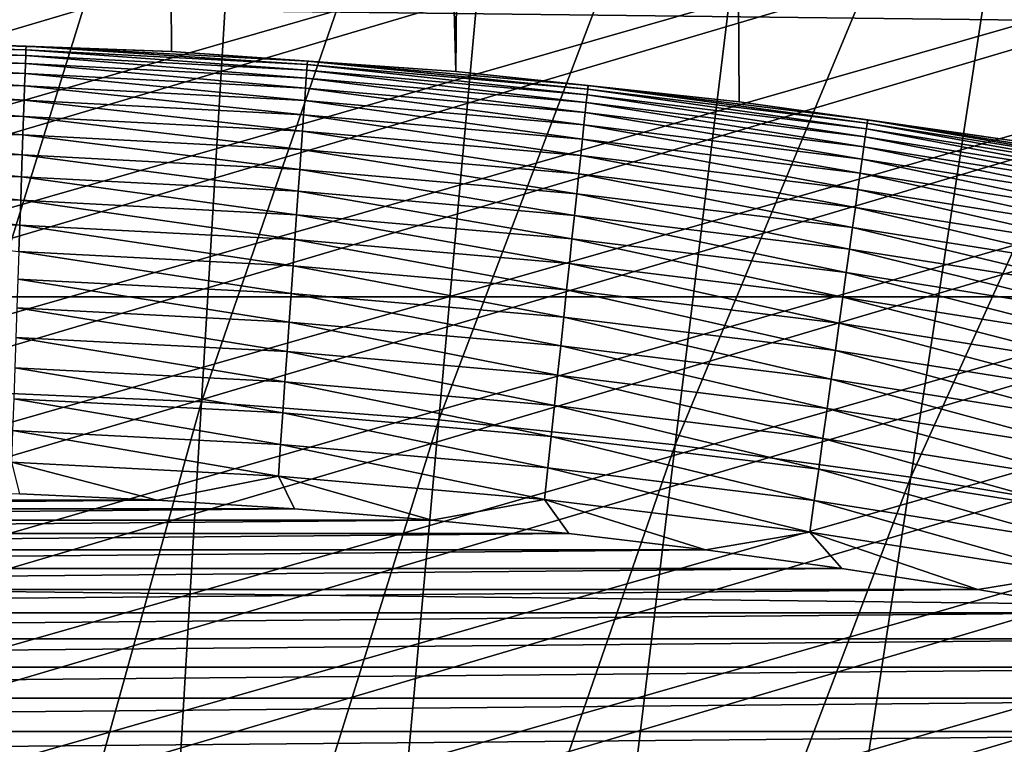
# Model space of a CAD drawing. Header units: millimetres. Extents: x -50 to 50, y -50 to 50.
# Tile 367 of 562: x 0.3 to 1.4, y 8.2 to 9. Entities that reach past the tile are written whole.
import ezdxf

# ---------------------------------------------------------------- set-up
doc = ezdxf.new("R2010")
doc.units = ezdxf.units.MM
doc.header["$LTSCALE"] = 65.185185
for name, color, linetype in [('1', 7, 'CONTINUOUS'), ('2', 7, 'CONTINUOUS'), ('25', 7, 'CONTINUOUS'), ('3', 7, 'CONTINUOUS'), ('36', 7, 'CONTINUOUS'), ('4', 7, 'CONTINUOUS'), ('89', 7, 'CONTINUOUS')]:
    doc.layers.add(name, color=color, linetype=linetype)

msp = doc.modelspace()

# ---------------------------------------------------------------- linework, layer by layer
at = {"layer": '1', "color": 7, "linetype": 'Continuous', "true_color": 0xf5f5f5}
for points in [[(-27.7115, 9.3614), (27.9218, 8.714), (-27.9218, 8.714), (-27.7115, 9.3614)], [(27.7115, 9.3614), (27.9218, 8.714), (-27.7115, 9.3614), (27.7115, 9.3614)], [(-27.9218, 8.714), (28.117, 8.062), (-28.117, 8.062), (-27.9218, 8.714)], [(27.9218, 8.714), (28.117, 8.062), (-27.9218, 8.714), (27.9218, 8.714)]]:
    msp.add_3dface(points, dxfattribs=at)
at = {"layer": '2', "color": 7, "linetype": 'Continuous', "true_color": 0xf5f5f5}
for points in [[(0.1588, 8.9986, 4.3), (0.4763, 8.9874, 4.3), (0.2705, 29.2487, 4.3), (0.1588, 8.9986, 4.3)], [(0.4763, 8.9874, 4.3), (0.7932, 8.965, 4.3), (0.2705, 29.2487, 4.3), (0.4763, 8.9874, 4.3)], [(0.2705, 29.2487, 4.3), (0.7932, 8.965, 4.3), (0.9455, 29.2347, 4.3), (0.2705, 29.2487, 4.3)], [(0.7932, 8.965, 4.3), (1.1091, 8.9314, 4.3), (0.9455, 29.2347, 4.3), (0.7932, 8.965, 4.3)], [(1.1091, 8.9314, 4.3), (1.4236, 8.8867, 4.3), (0.9455, 29.2347, 4.3), (1.1091, 8.9314, 4.3)], [(0.9455, 29.2347, 4.3), (1.4236, 8.8867, 4.3), (1.6199, 29.2051, 4.3), (0.9455, 29.2347, 4.3)]]:
    msp.add_3dface(points, dxfattribs=at)
at = {"layer": '25', "color": 7, "linetype": 'Continuous', "true_color": 0xf5f5f5}
for points in [[(0, 8.9949, 10.2712), (0.3139, 8.9894, 10.2712), (0, 8.9987, 10.2357), (0, 8.9949, 10.2712)], [(0, 8.9987, 10.2357), (0.3139, 8.9894, 10.2712), (0.3141, 8.9932, 10.2357), (0, 8.9987, 10.2357)], [(0.1588, 8.9986, 10.2), (0, 8.9987, 10.2357), (0.3141, 8.9932, 10.2357), (0.1588, 8.9986, 10.2)], [(0, 8.9886, 10.3064), (0.3137, 8.9831, 10.3064), (0, 8.9949, 10.2712), (0, 8.9886, 10.3064)], [(0, 8.9949, 10.2712), (0.3137, 8.9831, 10.3064), (0.3139, 8.9894, 10.2712), (0, 8.9949, 10.2712)], [(0.4763, 8.9874, 10.2), (0.1588, 8.9986, 10.2), (0.3141, 8.9932, 10.2357), (0.4763, 8.9874, 10.2)], [(0.3139, 8.9894, 10.2712), (0.6275, 8.973, 10.2712), (0.3141, 8.9932, 10.2357), (0.3139, 8.9894, 10.2712)], [(0.3141, 8.9932, 10.2357), (0.6275, 8.973, 10.2712), (0.6277, 8.9768, 10.2357), (0.3141, 8.9932, 10.2357)], [(0.4763, 8.9874, 10.2), (0.3141, 8.9932, 10.2357), (0.6277, 8.9768, 10.2357), (0.4763, 8.9874, 10.2)], [(0, 8.9797, 10.341), (0.3134, 8.9742, 10.341), (0, 8.9886, 10.3064), (0, 8.9797, 10.341)], [(0, 8.9886, 10.3064), (0.3134, 8.9742, 10.341), (0.3137, 8.9831, 10.3064), (0, 8.9886, 10.3064)], [(0, 8.9797, 10.341), (0.313, 8.963, 10.3749), (0.3134, 8.9742, 10.341), (0, 8.9797, 10.341)], [(0, 8.9684, 10.3749), (0.313, 8.963, 10.3749), (0, 8.9797, 10.341), (0, 8.9684, 10.3749)], [(0.3134, 8.9742, 10.341), (0.6264, 8.9578, 10.341), (0.3137, 8.9831, 10.3064), (0.3134, 8.9742, 10.341)], [(0.3137, 8.9831, 10.3064), (0.627, 8.9667, 10.3064), (0.3139, 8.9894, 10.2712), (0.3137, 8.9831, 10.3064)], [(0.3137, 8.9831, 10.3064), (0.6264, 8.9578, 10.341), (0.627, 8.9667, 10.3064), (0.3137, 8.9831, 10.3064)], [(0.3139, 8.9894, 10.2712), (0.627, 8.9667, 10.3064), (0.6275, 8.973, 10.2712), (0.3139, 8.9894, 10.2712)], [(0.7932, 8.965, 10.2), (0.4763, 8.9874, 10.2), (0.6277, 8.9768, 10.2357), (0.7932, 8.965, 10.2)], [(0, 8.9547, 10.4079), (0.3125, 8.9493, 10.4079), (0, 8.9684, 10.3749), (0, 8.9547, 10.4079)], [(0, 8.9684, 10.3749), (0.3125, 8.9493, 10.4079), (0.313, 8.963, 10.3749), (0, 8.9684, 10.3749)], [(0.313, 8.963, 10.3749), (0.6256, 8.9466, 10.3749), (0.3134, 8.9742, 10.341), (0.313, 8.963, 10.3749)], [(0.3134, 8.9742, 10.341), (0.6256, 8.9466, 10.3749), (0.6264, 8.9578, 10.341), (0.3134, 8.9742, 10.341)], [(0.627, 8.9667, 10.3064), (0.9396, 8.9393, 10.3064), (0.6275, 8.973, 10.2712), (0.627, 8.9667, 10.3064)], [(0.6275, 8.973, 10.2712), (0.9402, 8.9456, 10.2712), (0.6277, 8.9768, 10.2357), (0.6275, 8.973, 10.2712)], [(0.6275, 8.973, 10.2712), (0.9396, 8.9393, 10.3064), (0.9402, 8.9456, 10.2712), (0.6275, 8.973, 10.2712)], [(0.6277, 8.9768, 10.2357), (0.9402, 8.9456, 10.2712), (0.9406, 8.9494, 10.2357), (0.6277, 8.9768, 10.2357)], [(0.7932, 8.965, 10.2), (0.6277, 8.9768, 10.2357), (0.9406, 8.9494, 10.2357), (0.7932, 8.965, 10.2)], [(0.3125, 8.9493, 10.4079), (0.6247, 8.9329, 10.4079), (0.313, 8.963, 10.3749), (0.3125, 8.9493, 10.4079)], [(0.313, 8.963, 10.3749), (0.6247, 8.9329, 10.4079), (0.6256, 8.9466, 10.3749), (0.313, 8.963, 10.3749)], [(0.6256, 8.9466, 10.3749), (0.9375, 8.9193, 10.3749), (0.6264, 8.9578, 10.341), (0.6256, 8.9466, 10.3749)], [(0.6264, 8.9578, 10.341), (0.9386, 8.9305, 10.341), (0.627, 8.9667, 10.3064), (0.6264, 8.9578, 10.341)], [(0.6264, 8.9578, 10.341), (0.9375, 8.9193, 10.3749), (0.9386, 8.9305, 10.341), (0.6264, 8.9578, 10.341)], [(0.627, 8.9667, 10.3064), (0.9386, 8.9305, 10.341), (0.9396, 8.9393, 10.3064), (0.627, 8.9667, 10.3064)], [(1.1091, 8.9314, 10.2), (0.7932, 8.965, 10.2), (0.9406, 8.9494, 10.2357), (1.1091, 8.9314, 10.2)], [(0, 8.9387, 10.4398), (0.312, 8.9333, 10.4398), (0, 8.9547, 10.4079), (0, 8.9387, 10.4398)], [(0, 8.9547, 10.4079), (0.312, 8.9333, 10.4398), (0.3125, 8.9493, 10.4079), (0, 8.9547, 10.4079)], [(0.312, 8.9333, 10.4398), (0.6235, 8.917, 10.4398), (0.3125, 8.9493, 10.4079), (0.312, 8.9333, 10.4398)], [(0.3125, 8.9493, 10.4079), (0.6235, 8.917, 10.4398), (0.6247, 8.9329, 10.4079), (0.3125, 8.9493, 10.4079)], [(0.6247, 8.9329, 10.4079), (0.936, 8.9057, 10.4079), (0.6256, 8.9466, 10.3749), (0.6247, 8.9329, 10.4079)], [(0.6256, 8.9466, 10.3749), (0.936, 8.9057, 10.4079), (0.9375, 8.9193, 10.3749), (0.6256, 8.9466, 10.3749)], [(0.9402, 8.9456, 10.2712), (1.2518, 8.9074, 10.2712), (0.9406, 8.9494, 10.2357), (0.9402, 8.9456, 10.2712)], [(0.9406, 8.9494, 10.2357), (1.2518, 8.9074, 10.2712), (1.2524, 8.9112, 10.2357), (0.9406, 8.9494, 10.2357)], [(1.1091, 8.9314, 10.2), (0.9406, 8.9494, 10.2357), (1.2524, 8.9112, 10.2357), (1.1091, 8.9314, 10.2)], [(0, 8.9205, 10.4705), (0.3113, 8.9151, 10.4705), (0, 8.9387, 10.4398), (0, 8.9205, 10.4705)], [(0, 8.9387, 10.4398), (0.3113, 8.9151, 10.4705), (0.312, 8.9333, 10.4398), (0, 8.9387, 10.4398)], [(0.9386, 8.9305, 10.341), (1.2497, 8.8923, 10.341), (0.9396, 8.9393, 10.3064), (0.9386, 8.9305, 10.341)], [(0.9396, 8.9393, 10.3064), (1.251, 8.9011, 10.3064), (0.9402, 8.9456, 10.2712), (0.9396, 8.9393, 10.3064)], [(0.9396, 8.9393, 10.3064), (1.2497, 8.8923, 10.341), (1.251, 8.9011, 10.3064), (0.9396, 8.9393, 10.3064)], [(0.9402, 8.9456, 10.2712), (1.251, 8.9011, 10.3064), (1.2518, 8.9074, 10.2712), (0.9402, 8.9456, 10.2712)], [(0.3113, 8.9151, 10.4705), (0.6223, 8.8988, 10.4705), (0.312, 8.9333, 10.4398), (0.3113, 8.9151, 10.4705)], [(0.312, 8.9333, 10.4398), (0.6223, 8.8988, 10.4705), (0.6235, 8.917, 10.4398), (0.312, 8.9333, 10.4398)], [(0.6235, 8.917, 10.4398), (0.9344, 8.8898, 10.4398), (0.6247, 8.9329, 10.4079), (0.6235, 8.917, 10.4398)], [(0.6247, 8.9329, 10.4079), (0.9344, 8.8898, 10.4398), (0.936, 8.9057, 10.4079), (0.6247, 8.9329, 10.4079)], [(0.9375, 8.9193, 10.3749), (1.2482, 8.8811, 10.3749), (0.9386, 8.9305, 10.341), (0.9375, 8.9193, 10.3749)], [(0.9386, 8.9305, 10.341), (1.2482, 8.8811, 10.3749), (1.2497, 8.8923, 10.341), (0.9386, 8.9305, 10.341)], [(1.4236, 8.8867, 10.2), (1.1091, 8.9314, 10.2), (1.2524, 8.9112, 10.2357), (1.4236, 8.8867, 10.2)], [(0, 8.9001, 10.4999), (0.3106, 8.8947, 10.4999), (0, 8.9205, 10.4705), (0, 8.9001, 10.4999)], [(0, 8.9205, 10.4705), (0.3106, 8.8947, 10.4999), (0.3113, 8.9151, 10.4705), (0, 8.9205, 10.4705)], [(0.3106, 8.8947, 10.4999), (0.6208, 8.8784, 10.4999), (0.3113, 8.9151, 10.4705), (0.3106, 8.8947, 10.4999)], [(0.3113, 8.9151, 10.4705), (0.6208, 8.8784, 10.4999), (0.6223, 8.8988, 10.4705), (0.3113, 8.9151, 10.4705)], [(0.6223, 8.8988, 10.4705), (0.9324, 8.8716, 10.4705), (0.6235, 8.917, 10.4398), (0.6223, 8.8988, 10.4705)], [(0.6235, 8.917, 10.4398), (0.9324, 8.8716, 10.4705), (0.9344, 8.8898, 10.4398), (0.6235, 8.917, 10.4398)], [(0.936, 8.9057, 10.4079), (1.2463, 8.8676, 10.4079), (0.9375, 8.9193, 10.3749), (0.936, 8.9057, 10.4079)], [(0.9375, 8.9193, 10.3749), (1.2463, 8.8676, 10.4079), (1.2482, 8.8811, 10.3749), (0.9375, 8.9193, 10.3749)], [(0.9344, 8.8898, 10.4398), (1.244, 8.8517, 10.4398), (0.936, 8.9057, 10.4079), (0.9344, 8.8898, 10.4398)], [(0.936, 8.9057, 10.4079), (1.244, 8.8517, 10.4398), (1.2463, 8.8676, 10.4079), (0.936, 8.9057, 10.4079)], [(1.251, 8.9011, 10.3064), (1.5608, 8.852, 10.3064), (1.2518, 8.9074, 10.2712), (1.251, 8.9011, 10.3064)], [(1.2518, 8.9074, 10.2712), (1.5619, 8.8583, 10.2712), (1.2524, 8.9112, 10.2357), (1.2518, 8.9074, 10.2712)], [(1.2518, 8.9074, 10.2712), (1.5608, 8.852, 10.3064), (1.5619, 8.8583, 10.2712), (1.2518, 8.9074, 10.2712)], [(1.2524, 8.9112, 10.2357), (1.5619, 8.8583, 10.2712), (1.5626, 8.862, 10.2357), (1.2524, 8.9112, 10.2357)], [(1.4236, 8.8867, 10.2), (1.2524, 8.9112, 10.2357), (1.5626, 8.862, 10.2357), (1.4236, 8.8867, 10.2)], [(0, 8.8777, 10.5277), (0.3098, 8.8723, 10.5277), (0, 8.9001, 10.4999), (0, 8.8777, 10.5277)], [(0, 8.9001, 10.4999), (0.3098, 8.8723, 10.5277), (0.3106, 8.8947, 10.4999), (0, 8.9001, 10.4999)], [(0.3098, 8.8723, 10.5277), (0.6193, 8.856, 10.5277), (0.3106, 8.8947, 10.4999), (0.3098, 8.8723, 10.5277)], [(0.3106, 8.8947, 10.4999), (0.6193, 8.856, 10.5277), (0.6208, 8.8784, 10.4999), (0.3106, 8.8947, 10.4999)], [(0.6208, 8.8784, 10.4999), (0.9303, 8.8513, 10.4999), (0.6223, 8.8988, 10.4705), (0.6208, 8.8784, 10.4999)], [(0.6223, 8.8988, 10.4705), (0.9303, 8.8513, 10.4999), (0.9324, 8.8716, 10.4705), (0.6223, 8.8988, 10.4705)], [(1.2482, 8.8811, 10.3749), (1.5574, 8.8322, 10.3749), (1.2497, 8.8923, 10.341), (1.2482, 8.8811, 10.3749)], [(1.2497, 8.8923, 10.341), (1.5593, 8.8433, 10.341), (1.251, 8.9011, 10.3064), (1.2497, 8.8923, 10.341)], [(1.2497, 8.8923, 10.341), (1.5574, 8.8322, 10.3749), (1.5593, 8.8433, 10.341), (1.2497, 8.8923, 10.341)], [(1.251, 8.9011, 10.3064), (1.5593, 8.8433, 10.341), (1.5608, 8.852, 10.3064), (1.251, 8.9011, 10.3064)], [(0.9324, 8.8716, 10.4705), (1.2415, 8.8337, 10.4705), (0.9344, 8.8898, 10.4398), (0.9324, 8.8716, 10.4705)], [(0.9344, 8.8898, 10.4398), (1.2415, 8.8337, 10.4705), (1.244, 8.8517, 10.4398), (0.9344, 8.8898, 10.4398)], [(1.2463, 8.8676, 10.4079), (1.555, 8.8187, 10.4079), (1.2482, 8.8811, 10.3749), (1.2463, 8.8676, 10.4079)], [(1.2482, 8.8811, 10.3749), (1.555, 8.8187, 10.4079), (1.5574, 8.8322, 10.3749), (1.2482, 8.8811, 10.3749)], [(0, 8.8533, 10.5538), (0.309, 8.8479, 10.5538), (0, 8.8777, 10.5277), (0, 8.8533, 10.5538)], [(0, 8.8777, 10.5277), (0.309, 8.8479, 10.5538), (0.3098, 8.8723, 10.5277), (0, 8.8777, 10.5277)], [(0.309, 8.8479, 10.5538), (0.6176, 8.8317, 10.5538), (0.3098, 8.8723, 10.5277), (0.309, 8.8479, 10.5538)], [(0.3098, 8.8723, 10.5277), (0.6176, 8.8317, 10.5538), (0.6193, 8.856, 10.5277), (0.3098, 8.8723, 10.5277)], [(0.6193, 8.856, 10.5277), (0.928, 8.829, 10.5277), (0.6208, 8.8784, 10.4999), (0.6193, 8.856, 10.5277)], [(0.6208, 8.8784, 10.4999), (0.928, 8.829, 10.5277), (0.9303, 8.8513, 10.4999), (0.6208, 8.8784, 10.4999)], [(0.9303, 8.8513, 10.4999), (1.2387, 8.8135, 10.4999), (0.9324, 8.8716, 10.4705), (0.9303, 8.8513, 10.4999)], [(0.9324, 8.8716, 10.4705), (1.2387, 8.8135, 10.4999), (1.2415, 8.8337, 10.4705), (0.9324, 8.8716, 10.4705)], [(1.244, 8.8517, 10.4398), (1.5522, 8.8029, 10.4398), (1.2463, 8.8676, 10.4079), (1.244, 8.8517, 10.4398)], [(1.2463, 8.8676, 10.4079), (1.5522, 8.8029, 10.4398), (1.555, 8.8187, 10.4079), (1.2463, 8.8676, 10.4079)], [(0, 8.8271, 10.5781), (0.3081, 8.8218, 10.5781), (0, 8.8533, 10.5538), (0, 8.8271, 10.5781)], [(0, 8.8533, 10.5538), (0.3081, 8.8218, 10.5781), (0.309, 8.8479, 10.5538), (0, 8.8533, 10.5538)], [(0.3081, 8.8218, 10.5781), (0.6157, 8.8056, 10.5781), (0.309, 8.8479, 10.5538), (0.3081, 8.8218, 10.5781)], [(0.309, 8.8479, 10.5538), (0.6157, 8.8056, 10.5781), (0.6176, 8.8317, 10.5538), (0.309, 8.8479, 10.5538)], [(0.6176, 8.8317, 10.5538), (0.9254, 8.8048, 10.5538), (0.6193, 8.856, 10.5277), (0.6176, 8.8317, 10.5538)], [(0.6193, 8.856, 10.5277), (0.9254, 8.8048, 10.5538), (0.928, 8.829, 10.5277), (0.6193, 8.856, 10.5277)], [(0.928, 8.829, 10.5277), (1.2355, 8.7913, 10.5277), (0.9303, 8.8513, 10.4999), (0.928, 8.829, 10.5277)], [(0.9303, 8.8513, 10.4999), (1.2355, 8.7913, 10.5277), (1.2387, 8.8135, 10.4999), (0.9303, 8.8513, 10.4999)], [(1.2415, 8.8337, 10.4705), (1.549, 8.785, 10.4705), (1.244, 8.8517, 10.4398), (1.2415, 8.8337, 10.4705)], [(1.244, 8.8517, 10.4398), (1.549, 8.785, 10.4705), (1.5522, 8.8029, 10.4398), (1.244, 8.8517, 10.4398)], [(0, 8.7993, 10.6005), (0.3071, 8.7939, 10.6005), (0, 8.8271, 10.5781), (0, 8.7993, 10.6005)], [(0, 8.8271, 10.5781), (0.3071, 8.7939, 10.6005), (0.3081, 8.8218, 10.5781), (0, 8.8271, 10.5781)], [(0.6157, 8.8056, 10.5781), (0.9227, 8.7788, 10.5781), (0.6176, 8.8317, 10.5538), (0.6157, 8.8056, 10.5781)], [(0.6176, 8.8317, 10.5538), (0.9227, 8.7788, 10.5781), (0.9254, 8.8048, 10.5538), (0.6176, 8.8317, 10.5538)], [(0.9254, 8.8048, 10.5538), (1.2321, 8.7671, 10.5538), (0.928, 8.829, 10.5277), (0.9254, 8.8048, 10.5538)], [(0.928, 8.829, 10.5277), (1.2321, 8.7671, 10.5538), (1.2355, 8.7913, 10.5277), (0.928, 8.829, 10.5277)], [(1.2387, 8.8135, 10.4999), (1.5455, 8.7649, 10.4999), (1.2415, 8.8337, 10.4705), (1.2387, 8.8135, 10.4999)], [(1.2415, 8.8337, 10.4705), (1.5455, 8.7649, 10.4999), (1.549, 8.785, 10.4705), (1.2415, 8.8337, 10.4705)], [(0.3071, 8.7939, 10.6005), (0.6138, 8.7779, 10.6005), (0.3081, 8.8218, 10.5781), (0.3071, 8.7939, 10.6005)], [(0.3081, 8.8218, 10.5781), (0.6138, 8.7779, 10.6005), (0.6157, 8.8056, 10.5781), (0.3081, 8.8218, 10.5781)], [(0.6138, 8.7779, 10.6005), (0.9198, 8.7511, 10.6005), (0.6157, 8.8056, 10.5781), (0.6138, 8.7779, 10.6005)], [(0.6157, 8.8056, 10.5781), (0.9198, 8.7511, 10.6005), (0.9227, 8.7788, 10.5781), (0.6157, 8.8056, 10.5781)], [(0.9227, 8.7788, 10.5781), (1.2285, 8.7412, 10.5781), (0.9254, 8.8048, 10.5538), (0.9227, 8.7788, 10.5781)], [(0.9254, 8.8048, 10.5538), (1.2285, 8.7412, 10.5781), (1.2321, 8.7671, 10.5538), (0.9254, 8.8048, 10.5538)], [(1.2355, 8.7913, 10.5277), (1.5416, 8.7428, 10.5277), (1.2387, 8.8135, 10.4999), (1.2355, 8.7913, 10.5277)], [(1.2387, 8.8135, 10.4999), (1.5416, 8.7428, 10.5277), (1.5455, 8.7649, 10.4999), (1.2387, 8.8135, 10.4999)], [(0, 8.7993, 10.6005), (0.3061, 8.7646, 10.6209), (0.3071, 8.7939, 10.6005), (0, 8.7993, 10.6005)], [(0.3061, 8.7646, 10.6209), (0.6118, 8.7486, 10.6209), (0.3071, 8.7939, 10.6005), (0.3061, 8.7646, 10.6209)], [(0.3071, 8.7939, 10.6005), (0.6118, 8.7486, 10.6209), (0.6138, 8.7779, 10.6005), (0.3071, 8.7939, 10.6005)], [(1.2321, 8.7671, 10.5538), (1.5374, 8.7188, 10.5538), (1.2355, 8.7913, 10.5277), (1.2321, 8.7671, 10.5538)], [(1.2355, 8.7913, 10.5277), (1.5374, 8.7188, 10.5538), (1.5416, 8.7428, 10.5277), (1.2355, 8.7913, 10.5277)], [(0.6118, 8.7486, 10.6209), (0.9167, 8.7219, 10.6209), (0.6138, 8.7779, 10.6005), (0.6118, 8.7486, 10.6209)], [(0.6138, 8.7779, 10.6005), (0.9167, 8.7219, 10.6209), (0.9198, 8.7511, 10.6005), (0.6138, 8.7779, 10.6005)], [(0.9198, 8.7511, 10.6005), (1.2246, 8.7137, 10.6005), (0.9227, 8.7788, 10.5781), (0.9198, 8.7511, 10.6005)], [(0.9227, 8.7788, 10.5781), (1.2246, 8.7137, 10.6005), (1.2285, 8.7412, 10.5781), (0.9227, 8.7788, 10.5781)], [(0.305, 8.7339, 10.6391), (0.6096, 8.7179, 10.6391), (0.3061, 8.7646, 10.6209), (0.305, 8.7339, 10.6391)], [(0.3061, 8.7646, 10.6209), (0.6096, 8.7179, 10.6391), (0.6118, 8.7486, 10.6209), (0.3061, 8.7646, 10.6209)], [(1.2285, 8.7412, 10.5781), (1.5328, 8.693, 10.5781), (1.2321, 8.7671, 10.5538), (1.2285, 8.7412, 10.5781)], [(1.2321, 8.7671, 10.5538), (1.5328, 8.693, 10.5781), (1.5374, 8.7188, 10.5538), (1.2321, 8.7671, 10.5538)], [(0.6096, 8.7179, 10.6391), (0.9135, 8.6913, 10.6391), (0.6118, 8.7486, 10.6209), (0.6096, 8.7179, 10.6391)], [(0.6118, 8.7486, 10.6209), (0.9135, 8.6913, 10.6391), (0.9167, 8.7219, 10.6209), (0.6118, 8.7486, 10.6209)], [(0.9167, 8.7219, 10.6209), (1.2205, 8.6846, 10.6209), (0.9198, 8.7511, 10.6005), (0.9167, 8.7219, 10.6209)], [(0.9198, 8.7511, 10.6005), (1.2205, 8.6846, 10.6209), (1.2246, 8.7137, 10.6005), (0.9198, 8.7511, 10.6005)], [(1.2246, 8.7137, 10.6005), (1.528, 8.6656, 10.6005), (1.2285, 8.7412, 10.5781), (1.2246, 8.7137, 10.6005)], [(1.2285, 8.7412, 10.5781), (1.528, 8.6656, 10.6005), (1.5328, 8.693, 10.5781), (1.2285, 8.7412, 10.5781)], [(0.3039, 8.7019, 10.655), (0.6074, 8.686, 10.655), (0.305, 8.7339, 10.6391), (0.3039, 8.7019, 10.655)], [(0.305, 8.7339, 10.6391), (0.6074, 8.686, 10.655), (0.6096, 8.7179, 10.6391), (0.305, 8.7339, 10.6391)], [(0.6074, 8.686, 10.655), (0.9102, 8.6595, 10.655), (0.6096, 8.7179, 10.6391), (0.6074, 8.686, 10.655)], [(0.6096, 8.7179, 10.6391), (0.9102, 8.6595, 10.655), (0.9135, 8.6913, 10.6391), (0.6096, 8.7179, 10.6391)], [(0.9135, 8.6913, 10.6391), (1.2163, 8.6541, 10.6391), (0.9167, 8.7219, 10.6209), (0.9135, 8.6913, 10.6391)], [(0.9167, 8.7219, 10.6209), (1.2163, 8.6541, 10.6391), (1.2205, 8.6846, 10.6209), (0.9167, 8.7219, 10.6209)], [(1.2205, 8.6846, 10.6209), (1.5229, 8.6367, 10.6209), (1.2246, 8.7137, 10.6005), (1.2205, 8.6846, 10.6209)], [(1.2246, 8.7137, 10.6005), (1.5229, 8.6367, 10.6209), (1.528, 8.6656, 10.6005), (1.2246, 8.7137, 10.6005)], [(0.3027, 8.6689, 10.6687), (0.6051, 8.6531, 10.6687), (0.3039, 8.7019, 10.655), (0.3027, 8.6689, 10.6687)], [(0.3039, 8.7019, 10.655), (0.6051, 8.6531, 10.6687), (0.6074, 8.686, 10.655), (0.3039, 8.7019, 10.655)], [(0.6051, 8.6531, 10.6687), (0.9067, 8.6267, 10.6687), (0.6074, 8.686, 10.655), (0.6051, 8.6531, 10.6687)], [(0.6074, 8.686, 10.655), (0.9067, 8.6267, 10.6687), (0.9102, 8.6595, 10.655), (0.6074, 8.686, 10.655)], [(0.9102, 8.6595, 10.655), (1.2118, 8.6225, 10.655), (0.9135, 8.6913, 10.6391), (0.9102, 8.6595, 10.655)], [(0.9135, 8.6913, 10.6391), (1.2118, 8.6225, 10.655), (1.2163, 8.6541, 10.6391), (0.9135, 8.6913, 10.6391)], [(1.2163, 8.6541, 10.6391), (1.5175, 8.6064, 10.6391), (1.2205, 8.6846, 10.6209), (1.2163, 8.6541, 10.6391)], [(1.2205, 8.6846, 10.6209), (1.5175, 8.6064, 10.6391), (1.5229, 8.6367, 10.6209), (1.2205, 8.6846, 10.6209)], [(0.3015, 8.635, 10.6799), (0.6027, 8.6192, 10.6799), (0.3027, 8.6689, 10.6687), (0.3015, 8.635, 10.6799)], [(0.3027, 8.6689, 10.6687), (0.6027, 8.6192, 10.6799), (0.6051, 8.6531, 10.6687), (0.3027, 8.6689, 10.6687)], [(0.6027, 8.6192, 10.6799), (0.9032, 8.593, 10.6799), (0.6051, 8.6531, 10.6687), (0.6027, 8.6192, 10.6799)], [(0.6051, 8.6531, 10.6687), (0.9032, 8.593, 10.6799), (0.9067, 8.6267, 10.6687), (0.6051, 8.6531, 10.6687)], [(0.9067, 8.6267, 10.6687), (1.2072, 8.5898, 10.6687), (0.9102, 8.6595, 10.655), (0.9067, 8.6267, 10.6687)], [(0.9102, 8.6595, 10.655), (1.2072, 8.5898, 10.6687), (1.2118, 8.6225, 10.655), (0.9102, 8.6595, 10.655)], [(1.2118, 8.6225, 10.655), (1.512, 8.5749, 10.655), (1.2163, 8.6541, 10.6391), (1.2118, 8.6225, 10.655)], [(1.2163, 8.6541, 10.6391), (1.512, 8.5749, 10.655), (1.5175, 8.6064, 10.6391), (1.2163, 8.6541, 10.6391)], [(0.3003, 8.6004, 10.6887), (0.6003, 8.5847, 10.6887), (0.3015, 8.635, 10.6799), (0.3003, 8.6004, 10.6887)], [(0.3015, 8.635, 10.6799), (0.6003, 8.5847, 10.6887), (0.6027, 8.6192, 10.6799), (0.3015, 8.635, 10.6799)], [(0.6003, 8.5847, 10.6887), (0.8995, 8.5585, 10.6887), (0.6027, 8.6192, 10.6799), (0.6003, 8.5847, 10.6887)], [(0.6027, 8.6192, 10.6799), (0.8995, 8.5585, 10.6887), (0.9032, 8.593, 10.6799), (0.6027, 8.6192, 10.6799)], [(0.9032, 8.593, 10.6799), (1.2025, 8.5562, 10.6799), (0.9067, 8.6267, 10.6687), (0.9032, 8.593, 10.6799)], [(0.9067, 8.6267, 10.6687), (1.2025, 8.5562, 10.6799), (1.2072, 8.5898, 10.6687), (0.9067, 8.6267, 10.6687)], [(1.2072, 8.5898, 10.6687), (1.5063, 8.5424, 10.6687), (1.2118, 8.6225, 10.655), (1.2072, 8.5898, 10.6687)], [(1.2118, 8.6225, 10.655), (1.5063, 8.5424, 10.6687), (1.512, 8.5749, 10.655), (1.2118, 8.6225, 10.655)], [(0.2991, 8.5653, 10.695), (0.5978, 8.5496, 10.695), (0.3003, 8.6004, 10.6887), (0.2991, 8.5653, 10.695)], [(0.3003, 8.6004, 10.6887), (0.5978, 8.5496, 10.695), (0.6003, 8.5847, 10.6887), (0.3003, 8.6004, 10.6887)], [(0.5978, 8.5496, 10.695), (0.8959, 8.5235, 10.695), (0.6003, 8.5847, 10.6887), (0.5978, 8.5496, 10.695)], [(0.6003, 8.5847, 10.6887), (0.8959, 8.5235, 10.695), (0.8995, 8.5585, 10.6887), (0.6003, 8.5847, 10.6887)], [(0.8995, 8.5585, 10.6887), (1.1977, 8.5219, 10.6887), (0.9032, 8.593, 10.6799), (0.8995, 8.5585, 10.6887)], [(0.9032, 8.593, 10.6799), (1.1977, 8.5219, 10.6887), (1.2025, 8.5562, 10.6799), (0.9032, 8.593, 10.6799)], [(1.2025, 8.5562, 10.6799), (1.5004, 8.509, 10.6799), (1.2072, 8.5898, 10.6687), (1.2025, 8.5562, 10.6799)], [(1.2072, 8.5898, 10.6687), (1.5004, 8.509, 10.6799), (1.5063, 8.5424, 10.6687), (1.2072, 8.5898, 10.6687)], [(0.2979, 8.5298, 10.6988), (0.5954, 8.5142, 10.6988), (0.2991, 8.5653, 10.695), (0.2979, 8.5298, 10.6988)], [(0.2991, 8.5653, 10.695), (0.5954, 8.5142, 10.6988), (0.5978, 8.5496, 10.695), (0.2991, 8.5653, 10.695)], [(0.8959, 8.5235, 10.695), (1.1928, 8.4871, 10.695), (0.8995, 8.5585, 10.6887), (0.8959, 8.5235, 10.695)], [(0.8995, 8.5585, 10.6887), (1.1928, 8.4871, 10.695), (1.1977, 8.5219, 10.6887), (0.8995, 8.5585, 10.6887)], [(1.1977, 8.5219, 10.6887), (1.4944, 8.4749, 10.6887), (1.2025, 8.5562, 10.6799), (1.1977, 8.5219, 10.6887)], [(1.2025, 8.5562, 10.6799), (1.4944, 8.4749, 10.6887), (1.5004, 8.509, 10.6799), (1.2025, 8.5562, 10.6799)], [(0.5954, 8.5142, 10.6988), (0.8921, 8.4882, 10.6988), (0.5978, 8.5496, 10.695), (0.5954, 8.5142, 10.6988)], [(0.5978, 8.5496, 10.695), (0.8921, 8.4882, 10.6988), (0.8959, 8.5235, 10.695), (0.5978, 8.5496, 10.695)], [(0.3069, 8.4945, 10.7), (0.4602, 8.4875, 10.7), (0.2979, 8.5298, 10.6988), (0.3069, 8.4945, 10.7)], [(0.2979, 8.5298, 10.6988), (0.4602, 8.4875, 10.7), (0.5954, 8.5142, 10.6988), (0.2979, 8.5298, 10.6988)], [(0.8921, 8.4882, 10.6988), (1.1878, 8.4519, 10.6988), (0.8959, 8.5235, 10.695), (0.8921, 8.4882, 10.6988)], [(0.8959, 8.5235, 10.695), (1.1878, 8.4519, 10.6988), (1.1928, 8.4871, 10.695), (0.8959, 8.5235, 10.695)], [(1.1928, 8.4871, 10.695), (1.4882, 8.4403, 10.695), (1.1977, 8.5219, 10.6887), (1.1928, 8.4871, 10.695)], [(1.1977, 8.5219, 10.6887), (1.4882, 8.4403, 10.695), (1.4944, 8.4749, 10.6887), (1.1977, 8.5219, 10.6887)], [(0.4602, 8.4875, 10.7), (0.6134, 8.4778, 10.7), (0.5954, 8.5142, 10.6988), (0.4602, 8.4875, 10.7)], [(0.5954, 8.5142, 10.6988), (0.7663, 8.4654, 10.7), (0.8921, 8.4882, 10.6988), (0.5954, 8.5142, 10.6988)], [(0.6134, 8.4778, 10.7), (0.7663, 8.4654, 10.7), (0.5954, 8.5142, 10.6988), (0.6134, 8.4778, 10.7)], [(0.7663, 8.4654, 10.7), (0.919, 8.4502, 10.7), (0.8921, 8.4882, 10.6988), (0.7663, 8.4654, 10.7)], [(0.8921, 8.4882, 10.6988), (1.0714, 8.4322, 10.7), (1.1878, 8.4519, 10.6988), (0.8921, 8.4882, 10.6988)], [(0.919, 8.4502, 10.7), (1.0714, 8.4322, 10.7), (0.8921, 8.4882, 10.6988), (0.919, 8.4502, 10.7)], [(1.1878, 8.4519, 10.6988), (1.4821, 8.4053, 10.6988), (1.1928, 8.4871, 10.695), (1.1878, 8.4519, 10.6988)], [(1.1928, 8.4871, 10.695), (1.4821, 8.4053, 10.6988), (1.4882, 8.4403, 10.695), (1.1928, 8.4871, 10.695)], [(1.0714, 8.4322, 10.7), (1.2236, 8.4115, 10.7), (1.1878, 8.4519, 10.6988), (1.0714, 8.4322, 10.7)], [(1.1878, 8.4519, 10.6988), (1.3752, 8.388, 10.7), (1.4821, 8.4053, 10.6988), (1.1878, 8.4519, 10.6988)], [(1.2236, 8.4115, 10.7), (1.3752, 8.388, 10.7), (1.1878, 8.4519, 10.6988), (1.2236, 8.4115, 10.7)], [(1.3752, 8.388, 10.7), (1.5264, 8.3618, 10.7), (1.4821, 8.4053, 10.6988), (1.3752, 8.388, 10.7)]]:
    msp.add_3dface(points, dxfattribs=at)
at = {"layer": '3', "color": 7, "linetype": 'Continuous', "true_color": 0xf5f5f5}
for points in [[(-0.4602, 8.4875, 10.7), (-0.6134, 8.4778, 10.7), (0.4602, 8.4875, 10.7), (-0.4602, 8.4875, 10.7)], [(0.4602, 8.4875, 10.7), (-0.6134, 8.4778, 10.7), (0.6134, 8.4778, 10.7), (0.4602, 8.4875, 10.7)], [(0.3069, 8.4945, 10.7), (-0.4602, 8.4875, 10.7), (0.4602, 8.4875, 10.7), (0.3069, 8.4945, 10.7)], [(-0.6134, 8.4778, 10.7), (-0.7664, 8.4654, 10.7), (0.6134, 8.4778, 10.7), (-0.6134, 8.4778, 10.7)], [(0.6134, 8.4778, 10.7), (-0.7664, 8.4654, 10.7), (0.7663, 8.4654, 10.7), (0.6134, 8.4778, 10.7)], [(-0.7664, 8.4654, 10.7), (-0.919, 8.4502, 10.7), (0.7663, 8.4654, 10.7), (-0.7664, 8.4654, 10.7)], [(0.7663, 8.4654, 10.7), (-0.919, 8.4502, 10.7), (0.919, 8.4502, 10.7), (0.7663, 8.4654, 10.7)], [(-0.919, 8.4502, 10.7), (-1.0715, 8.4322, 10.7), (0.919, 8.4502, 10.7), (-0.919, 8.4502, 10.7)], [(0.919, 8.4502, 10.7), (-1.0715, 8.4322, 10.7), (1.0714, 8.4322, 10.7), (0.919, 8.4502, 10.7)], [(-1.0715, 8.4322, 10.7), (-1.2236, 8.4115, 10.7), (1.0714, 8.4322, 10.7), (-1.0715, 8.4322, 10.7)], [(1.0714, 8.4322, 10.7), (-1.2236, 8.4115, 10.7), (1.2236, 8.4115, 10.7), (1.0714, 8.4322, 10.7)], [(1.2236, 8.4115, 10.7), (-1.3752, 8.388, 10.7), (1.3752, 8.388, 10.7), (1.2236, 8.4115, 10.7)], [(-1.2236, 8.4115, 10.7), (-1.3752, 8.388, 10.7), (1.2236, 8.4115, 10.7), (-1.2236, 8.4115, 10.7)], [(-1.3752, 8.388, 10.7), (-1.5264, 8.3618, 10.7), (1.3752, 8.388, 10.7), (-1.3752, 8.388, 10.7)], [(1.3752, 8.388, 10.7), (-1.5264, 8.3618, 10.7), (1.5264, 8.3618, 10.7), (1.3752, 8.388, 10.7)], [(-1.5264, 8.3618, 10.7), (-1.6771, 8.3329, 10.7), (1.5264, 8.3618, 10.7), (-1.5264, 8.3618, 10.7)], [(1.5264, 8.3618, 10.7), (-1.6771, 8.3329, 10.7), (1.6771, 8.3329, 10.7), (1.5264, 8.3618, 10.7)], [(-1.6771, 8.3329, 10.7), (-1.8273, 8.3013, 10.7), (1.6771, 8.3329, 10.7), (-1.6771, 8.3329, 10.7)], [(1.6771, 8.3329, 10.7), (-1.8273, 8.3013, 10.7), (1.8273, 8.3013, 10.7), (1.6771, 8.3329, 10.7)], [(-1.8273, 8.3013, 10.7), (-1.9769, 8.2669, 10.7), (1.8273, 8.3013, 10.7), (-1.8273, 8.3013, 10.7)], [(1.8273, 8.3013, 10.7), (-1.9769, 8.2669, 10.7), (1.9769, 8.2669, 10.7), (1.8273, 8.3013, 10.7)], [(-1.9769, 8.2669, 10.7), (-2.1258, 8.2299, 10.7), (1.9769, 8.2669, 10.7), (-1.9769, 8.2669, 10.7)], [(1.9769, 8.2669, 10.7), (-2.1258, 8.2299, 10.7), (2.1258, 8.2299, 10.7), (1.9769, 8.2669, 10.7)], [(-2.1258, 8.2299, 10.7), (-2.2741, 8.1901, 10.7), (2.1258, 8.2299, 10.7), (-2.1258, 8.2299, 10.7)], [(2.1258, 8.2299, 10.7), (-2.2741, 8.1901, 10.7), (2.2741, 8.1901, 10.7), (2.1258, 8.2299, 10.7)]]:
    msp.add_3dface(points, dxfattribs=at)
at = {"layer": '36', "color": 15, "linetype": 'Continuous', "true_color": 0xaf503c}
for points in [[(0.2757, 9.6789, -16.9151), (0.5735, 9.6658, -16.9151), (0.2449, 8.6087, -17.0461), (0.2757, 9.6789, -16.9151)], [(0.2449, 8.6087, -17.0461), (0.5735, 9.6658, -16.9151), (0.5098, 8.5969, -17.0461), (0.2449, 8.6087, -17.0461)], [(0.5735, 9.6658, -16.9151), (0.8708, 9.6434, -16.9151), (0.5098, 8.5969, -17.0461), (0.5735, 9.6658, -16.9151)], [(0.5098, 8.5969, -17.0461), (0.8708, 9.6434, -16.9151), (0.7742, 8.5771, -17.0461), (0.5098, 8.5969, -17.0461)], [(0.8708, 9.6434, -16.9151), (1.1673, 9.612, -16.9151), (0.7742, 8.5771, -17.0461), (0.8708, 9.6434, -16.9151)], [(0.7742, 8.5771, -17.0461), (1.1673, 9.612, -16.9151), (1.0379, 8.5491, -17.0461), (0.7742, 8.5771, -17.0461)], [(1.1673, 9.612, -16.9151), (1.4627, 9.5714, -16.9151), (1.0379, 8.5491, -17.0461), (1.1673, 9.612, -16.9151)], [(1.0379, 8.5491, -17.0461), (1.4627, 9.5714, -16.9151), (1.3006, 8.513, -17.0461), (1.0379, 8.5491, -17.0461)], [(1.4627, 9.5714, -16.9151), (1.7566, 9.5217, -16.9151), (1.3006, 8.513, -17.0461), (1.4627, 9.5714, -16.9151)], [(1.3006, 8.513, -17.0461), (1.7566, 9.5217, -16.9151), (1.5621, 8.4688, -17.0461), (1.3006, 8.513, -17.0461)], [(0.2449, 8.6087, -17.0461), (0.5098, 8.5969, -17.0461), (0.2141, 7.5366, -17.1618), (0.2449, 8.6087, -17.0461)], [(0.2141, 7.5366, -17.1618), (0.5098, 8.5969, -17.0461), (0.446, 7.5264, -17.1618), (0.2141, 7.5366, -17.1618)], [(0.5098, 8.5969, -17.0461), (0.7742, 8.5771, -17.0461), (0.446, 7.5264, -17.1618), (0.5098, 8.5969, -17.0461)], [(0.446, 7.5264, -17.1618), (0.7742, 8.5771, -17.0461), (0.6775, 7.509, -17.1618), (0.446, 7.5264, -17.1618)], [(0.7742, 8.5771, -17.0461), (1.0379, 8.5491, -17.0461), (0.6775, 7.509, -17.1618), (0.7742, 8.5771, -17.0461)], [(0.6775, 7.509, -17.1618), (1.0379, 8.5491, -17.0461), (0.9083, 7.4845, -17.1618), (0.6775, 7.509, -17.1618)], [(1.0379, 8.5491, -17.0461), (1.3006, 8.513, -17.0461), (0.9083, 7.4845, -17.1618), (1.0379, 8.5491, -17.0461)], [(0.9083, 7.4845, -17.1618), (1.3006, 8.513, -17.0461), (1.1383, 7.4529, -17.1618), (0.9083, 7.4845, -17.1618)], [(1.3006, 8.513, -17.0461), (1.5621, 8.4688, -17.0461), (1.1383, 7.4529, -17.1618), (1.3006, 8.513, -17.0461)], [(1.1383, 7.4529, -17.1618), (1.5621, 8.4688, -17.0461), (1.3672, 7.4142, -17.1618), (1.1383, 7.4529, -17.1618)], [(1.5621, 8.4688, -17.0461), (1.822, 8.4166, -17.0461), (1.3672, 7.4142, -17.1618), (1.5621, 8.4688, -17.0461)], [(1.3672, 7.4142, -17.1618), (1.822, 8.4166, -17.0461), (1.5948, 7.3685, -17.1618), (1.3672, 7.4142, -17.1618)]]:
    msp.add_3dface(points, dxfattribs=at)
at = {"layer": '4', "color": 7, "linetype": 'Continuous', "true_color": 0xf5f5f5}
for points in [[(0.4763, 8.9874, 10.2), (0.1588, 8.9986, 4.3), (0.1588, 8.9986, 10.2), (0.4763, 8.9874, 10.2)], [(0.4763, 8.9874, 4.3), (0.1588, 8.9986, 4.3), (0.4763, 8.9874, 10.2), (0.4763, 8.9874, 4.3)], [(0.7932, 8.965, 10.2), (0.4763, 8.9874, 4.3), (0.4763, 8.9874, 10.2), (0.7932, 8.965, 10.2)], [(0.7932, 8.965, 4.3), (0.4763, 8.9874, 4.3), (0.7932, 8.965, 10.2), (0.7932, 8.965, 4.3)], [(1.1091, 8.9314, 10.2), (0.7932, 8.965, 4.3), (0.7932, 8.965, 10.2), (1.1091, 8.9314, 10.2)], [(1.1091, 8.9314, 4.3), (0.7932, 8.965, 4.3), (1.1091, 8.9314, 10.2), (1.1091, 8.9314, 4.3)], [(1.4236, 8.8867, 10.2), (1.1091, 8.9314, 4.3), (1.1091, 8.9314, 10.2), (1.4236, 8.8867, 10.2)], [(1.4236, 8.8867, 4.3), (1.1091, 8.9314, 4.3), (1.4236, 8.8867, 10.2), (1.4236, 8.8867, 4.3)]]:
    msp.add_3dface(points, dxfattribs=at)
at = {"layer": '89', "color": 250, "linetype": 'Continuous', "true_color": 0x1c1c1c}
for points in [[(0.2972, 10.6633, -12), (-6.0563, 8.7829, -12), (0.4792, 10.6566, -12), (0.2972, 10.6633, -12)], [(-6.0563, 8.7829, -12), (-6.2053, 8.6783, -12), (0.4792, 10.6566, -12), (-6.0563, 8.7829, -12)], [(0.4792, 10.6566, -12), (-6.2053, 8.6783, -12), (0.661, 10.6469, -12), (0.4792, 10.6566, -12)], [(-6.2053, 8.6783, -12), (-6.3524, 8.5712, -12), (0.661, 10.6469, -12), (-6.2053, 8.6783, -12)], [(0.661, 10.6469, -12), (-6.3524, 8.5712, -12), (0.8426, 10.634, -12), (0.661, 10.6469, -12)], [(-6.3524, 8.5712, -12), (-6.4977, 8.4615, -12), (0.8426, 10.634, -12), (-6.3524, 8.5712, -12)], [(0.8426, 10.634, -12), (-6.4977, 8.4615, -12), (1.0239, 10.618, -12), (0.8426, 10.634, -12)], [(-6.4977, 8.4615, -12), (-6.6412, 8.3494, -12), (1.0239, 10.618, -12), (-6.4977, 8.4615, -12)], [(1.0239, 10.618, -12), (-6.6412, 8.3494, -12), (1.205, 10.5989, -12), (1.0239, 10.618, -12)], [(1.205, 10.5989, -12), (-6.7827, 8.2349, -12), (1.3857, 10.5768, -12), (1.205, 10.5989, -12)], [(-6.6412, 8.3494, -12), (-6.7827, 8.2349, -12), (1.205, 10.5989, -12), (-6.6412, 8.3494, -12)], [(1.3857, 10.5768, -12), (-6.9222, 8.118, -12), (1.5659, 10.5516, -12), (1.3857, 10.5768, -12)], [(-6.7827, 8.2349, -12), (-6.9222, 8.118, -12), (1.3857, 10.5768, -12), (-6.7827, 8.2349, -12)], [(1.5659, 10.5516, -12), (-7.0597, 7.9987, -12), (1.7457, 10.5232, -12), (1.5659, 10.5516, -12)], [(-6.9222, 8.118, -12), (-7.0597, 7.9987, -12), (1.5659, 10.5516, -12), (-6.9222, 8.118, -12)], [(-7.0597, 7.9987, -12), (-7.1952, 7.877, -12), (1.7457, 10.5232, -12), (-7.0597, 7.9987, -12)], [(1.7457, 10.5232, -12), (-7.1952, 7.877, -12), (1.9251, 10.4919, -12), (1.7457, 10.5232, -12)], [(-7.1952, 7.877, -12), (-7.3286, 7.7531, -12), (1.9251, 10.4919, -12), (-7.1952, 7.877, -12)], [(1.9251, 10.4919, -12), (-7.3286, 7.7531, -12), (2.1038, 10.4574, -12), (1.9251, 10.4919, -12)], [(-7.3286, 7.7531, -12), (-7.4598, 7.627, -12), (2.1038, 10.4574, -12), (-7.3286, 7.7531, -12)], [(2.1038, 10.4574, -12), (-7.4598, 7.627, -12), (2.2819, 10.42, -12), (2.1038, 10.4574, -12)], [(2.2819, 10.42, -12), (-7.5888, 7.4986, -12), (2.4594, 10.3795, -12), (2.2819, 10.42, -12)], [(-7.4598, 7.627, -12), (-7.5888, 7.4986, -12), (2.2819, 10.42, -12), (-7.4598, 7.627, -12)], [(2.4594, 10.3795, -12), (-7.7157, 7.368, -12), (2.6361, 10.3359, -12), (2.4594, 10.3795, -12)], [(-7.5888, 7.4986, -12), (-7.7157, 7.368, -12), (2.4594, 10.3795, -12), (-7.5888, 7.4986, -12)], [(2.6361, 10.3359, -12), (-7.8402, 7.2353, -12), (2.8121, 10.2894, -12), (2.6361, 10.3359, -12)], [(-7.7157, 7.368, -12), (-7.8402, 7.2353, -12), (2.6361, 10.3359, -12), (-7.7157, 7.368, -12)], [(2.8121, 10.2894, -12), (-7.9625, 7.1005, -12), (2.9872, 10.2399, -12), (2.8121, 10.2894, -12)], [(-7.8402, 7.2353, -12), (-7.9625, 7.1005, -12), (2.8121, 10.2894, -12), (-7.8402, 7.2353, -12)], [(-7.9625, 7.1005, -12), (-8.0825, 6.9636, -12), (2.9872, 10.2399, -12), (-7.9625, 7.1005, -12)], [(2.9872, 10.2399, -12), (-8.0825, 6.9636, -12), (3.1616, 10.1873, -12), (2.9872, 10.2399, -12)], [(3.1616, 10.1873, -12), (-8.2002, 6.8246, -12), (3.335, 10.1318, -12), (3.1616, 10.1873, -12)], [(-8.0825, 6.9636, -12), (-8.2002, 6.8246, -12), (3.1616, 10.1873, -12), (-8.0825, 6.9636, -12)], [(3.335, 10.1318, -12), (-8.3154, 6.6838, -12), (3.5074, 10.0734, -12), (3.335, 10.1318, -12)], [(-8.2002, 6.8246, -12), (-8.3154, 6.6838, -12), (3.335, 10.1318, -12), (-8.2002, 6.8246, -12)], [(3.5074, 10.0734, -12), (-8.4282, 6.5409, -12), (3.6788, 10.012, -12), (3.5074, 10.0734, -12)], [(-8.3154, 6.6838, -12), (-8.4282, 6.5409, -12), (3.5074, 10.0734, -12), (-8.3154, 6.6838, -12)], [(-8.4282, 6.5409, -12), (-8.5386, 6.3961, -12), (3.6788, 10.012, -12), (-8.4282, 6.5409, -12)], [(3.6788, 10.012, -12), (-8.5386, 6.3961, -12), (3.8492, 9.9477, -12), (3.6788, 10.012, -12)], [(-8.5386, 6.3961, -12), (-8.6465, 6.2495, -12), (3.8492, 9.9477, -12), (-8.5386, 6.3961, -12)], [(3.8492, 9.9477, -12), (-8.6465, 6.2495, -12), (4.0185, 9.8805, -12), (3.8492, 9.9477, -12)], [(4.0185, 9.8805, -12), (-8.7518, 6.1011, -12), (4.1864, 9.8104, -12), (4.0185, 9.8805, -12)], [(-8.6465, 6.2495, -12), (-8.7518, 6.1011, -12), (4.0185, 9.8805, -12), (-8.6465, 6.2495, -12)], [(-8.7518, 6.1011, -12), (-8.8547, 5.9508, -12), (4.1864, 9.8104, -12), (-8.7518, 6.1011, -12)], [(4.1864, 9.8104, -12), (-8.8547, 5.9508, -12), (4.3533, 9.7374, -12), (4.1864, 9.8104, -12)], [(-8.8547, 5.9508, -12), (-8.955, 5.7988, -12), (4.3533, 9.7374, -12), (-8.8547, 5.9508, -12)], [(4.3533, 9.7374, -12), (-8.955, 5.7988, -12), (4.5189, 9.6616, -12), (4.3533, 9.7374, -12)], [(4.5189, 9.6616, -12), (-9.0526, 5.6451, -12), (4.6831, 9.583, -12), (4.5189, 9.6616, -12)], [(-8.955, 5.7988, -12), (-9.0526, 5.6451, -12), (4.5189, 9.6616, -12), (-8.955, 5.7988, -12)], [(4.6831, 9.583, -12), (-9.1476, 5.4899, -12), (4.8459, 9.5017, -12), (4.6831, 9.583, -12)], [(-9.0526, 5.6451, -12), (-9.1476, 5.4899, -12), (4.6831, 9.583, -12), (-9.0526, 5.6451, -12)], [(4.8459, 9.5017, -12), (-9.2399, 5.333, -12), (5.0073, 9.4176, -12), (4.8459, 9.5017, -12)], [(-9.1476, 5.4899, -12), (-9.2399, 5.333, -12), (4.8459, 9.5017, -12), (-9.1476, 5.4899, -12)], [(-9.2399, 5.333, -12), (-9.3296, 5.1745, -12), (5.0073, 9.4176, -12), (-9.2399, 5.333, -12)], [(5.0073, 9.4176, -12), (-9.3296, 5.1745, -12), (5.1672, 9.3307, -12), (5.0073, 9.4176, -12)], [(-9.3296, 5.1745, -12), (-9.4165, 5.0145, -12), (5.1672, 9.3307, -12), (-9.3296, 5.1745, -12)], [(5.1672, 9.3307, -12), (-9.4165, 5.0145, -12), (5.3256, 9.2412, -12), (5.1672, 9.3307, -12)], [(-9.4165, 5.0145, -12), (-9.5007, 4.8531, -12), (5.3256, 9.2412, -12), (-9.4165, 5.0145, -12)], [(5.3256, 9.2412, -12), (-9.5007, 4.8531, -12), (5.4825, 9.1489, -12), (5.3256, 9.2412, -12)], [(-9.5007, 4.8531, -12), (-9.5822, 4.6901, -12), (5.4825, 9.1489, -12), (-9.5007, 4.8531, -12)], [(5.4825, 9.1489, -12), (-9.5822, 4.6901, -12), (5.6379, 9.0539, -12), (5.4825, 9.1489, -12)], [(-9.5822, 4.6901, -12), (-9.6609, 4.5258, -12), (5.6379, 9.0539, -12), (-9.5822, 4.6901, -12)], [(5.6379, 9.0539, -12), (-9.6609, 4.5258, -12), (5.7917, 8.9562, -12), (5.6379, 9.0539, -12)], [(5.7917, 8.9562, -12), (-9.7367, 4.3602, -12), (5.9437, 8.856, -12), (5.7917, 8.9562, -12)], [(-9.6609, 4.5258, -12), (-9.7367, 4.3602, -12), (5.7917, 8.9562, -12), (-9.6609, 4.5258, -12)], [(5.9437, 8.856, -12), (-9.8097, 4.1933, -12), (6.094, 8.7531, -12), (5.9437, 8.856, -12)], [(-9.7367, 4.3602, -12), (-9.8097, 4.1933, -12), (5.9437, 8.856, -12), (-9.7367, 4.3602, -12)], [(6.094, 8.7531, -12), (-9.8799, 4.0251, -12), (6.2427, 8.6477, -12), (6.094, 8.7531, -12)], [(-9.8097, 4.1933, -12), (-9.8799, 4.0251, -12), (6.094, 8.7531, -12), (-9.8097, 4.1933, -12)], [(-9.8799, 4.0251, -12), (-9.9471, 3.8558, -12), (6.2427, 8.6477, -12), (-9.8799, 4.0251, -12)], [(6.2427, 8.6477, -12), (-9.9471, 3.8558, -12), (6.3895, 8.5397, -12), (6.2427, 8.6477, -12)], [(6.3895, 8.5397, -12), (-10.0115, 3.6855, -12), (6.5343, 8.4294, -12), (6.3895, 8.5397, -12)], [(-9.9471, 3.8558, -12), (-10.0115, 3.6855, -12), (6.3895, 8.5397, -12), (-9.9471, 3.8558, -12)], [(-10.0115, 3.6855, -12), (-10.0729, 3.5139, -12), (6.5343, 8.4294, -12), (-10.0115, 3.6855, -12)], [(6.5343, 8.4294, -12), (-10.0729, 3.5139, -12), (6.6773, 8.3164, -12), (6.5343, 8.4294, -12)], [(6.6773, 8.3164, -12), (-10.1314, 3.3414, -12), (6.8184, 8.2011, -12), (6.6773, 8.3164, -12)], [(-10.0729, 3.5139, -12), (-10.1314, 3.3414, -12), (6.6773, 8.3164, -12), (-10.0729, 3.5139, -12)]]:
    msp.add_3dface(points, dxfattribs=at)

doc.saveas('drawing.dxf')
